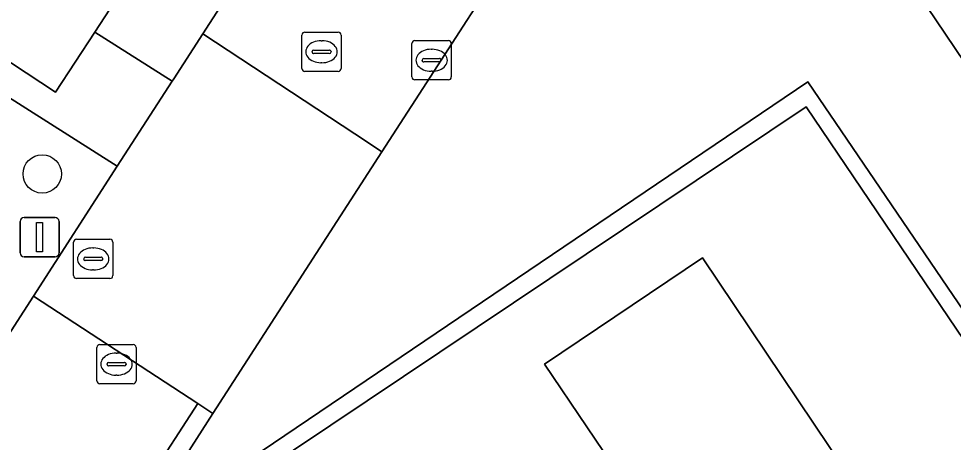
# Model space of a CAD drawing. Extents: x 158793 to 159888, y 384317 to 385256.
# Drawn here: x 158921.4 to 158945.21, y 384684.03 to 384694.82 of the extents above; entities that cross this region are included whole.
import ezdxf

# ---------------------------------------------------------------- set-up
doc = ezdxf.new("R2010")
doc.units = 0
for name, color, linetype in [('IMGEO_Berm_groen', 7, 'Continuous'), ('IMGEO_Boom', 7, 'Continuous'), ('IMGEO_Erf', 7, 'Continuous'), ('IMGEO_Groenvoorziening', 7, 'Continuous'), ('IMGEO_Haag', 7, 'Continuous'), ('IMGEO_Kolk', 7, 'Continuous'), ('IMGEO_Lichtmast', 7, 'Continuous'), ('IMGEO_Pand', 7, 'Continuous'), ('IMGEO_Rijbaan_lokaal_open', 7, 'Continuous'), ('IMGEO_Rioolput', 7, 'Continuous'), ('IMGEO_Voetpad_halfverhard', 7, 'Continuous'), ('IMGEO_Voetpad_open', 7, 'Continuous')]:
    doc.layers.add(name, color=color, linetype=linetype)

msp = doc.modelspace()

# ---------------------------------------------------------------- linework, layer by layer
at = {"layer": 'IMGEO_Berm_groen'}
for points in [[(158927.919, 384697.276), (158925.981, 384698.541), (158923.339, 384694.48), (158925.313, 384693.235), (158925.352, 384693.295), (158926.091, 384694.44)], [(158921.775, 384687.75), (158923.912, 384691.063), (158920.408, 384693.282), (158914.233, 384683.849), (158917.772, 384681.542)]]:
    msp.add_lwpolyline(points, close=True, dxfattribs=at)
at = {"layer": 'IMGEO_Boom'}
msp.add_circle((158922, 384690.869), 0.489, dxfattribs=at)
at = {"layer": 'IMGEO_Erf'}
msp.add_lwpolyline([(158970.042, 384650.292), (158941.462, 384692.581), (158927.478, 384683.208), (158931.293, 384677.308), (158928.892, 384675.59), (158929.234, 384675.051), (158928.67, 384674.688), (158930.599, 384671.589), (158929.431, 384670.782), (158929.615, 384670.527), (158933.026, 384665.451), (158932.663, 384665.215), (158933.428, 384664.074), (158934.085, 384664.494), (158934.527, 384663.737), (158938.467, 384666.472), (158938.773, 384666.087), (158935.034, 384663.418), (158935.39, 384662.897), (158938.577, 384657.798), (158940.832, 384654.504), (158939.596, 384653.583), (158950.919, 384636.829)], dxfattribs=at)
msp.add_lwpolyline([(158947.724, 384673.172), (158949.095, 384671.141), (158948.169, 384670.516), (158948.678, 384669.761), (158945.239, 384667.438), (158944.73, 384668.193), (158940.56, 384665.377), (158938.371, 384668.635), (158934.992, 384666.367), (158932.559, 384669.992), (158930.189, 384673.523), (158933.543, 384675.788), (158931.351, 384679.049), (158936.953, 384682.824), (158934.795, 384686.024), (158938.817, 384688.731), (158942.46, 384683.305), (158940.633, 384682.078), (158943.587, 384677.678), (158946.74, 384679.793), (158950.125, 384674.776)], close=True, dxfattribs=at)
at = {"layer": 'IMGEO_Groenvoorziening'}
for points in [[(158941.388, 384699.818), (158939.315, 384701.171), (158937.66, 384698.642), (158936.004, 384699.719), (158935.092, 384698.307), (158930.652, 384691.431), (158926.349, 384684.767), (158922.173, 384678.234), (158923.46, 384677.404), (158922.205, 384675.583)], [(158922.109, 384671.989), (158924.962, 384667.694), (158929.431, 384670.782), (158930.599, 384671.589), (158928.67, 384674.688), (158928.077, 384675.641), (158930.702, 384677.442), (158927, 384683.401), (158941.507, 384693.215), (158970.058, 384651.22), (158977.555, 384656.193), (158975.853, 384658.793), (158971.165, 384655.643), (158941.388, 384699.818)], [(158970.058, 384651.22), (158941.507, 384693.215), (158927, 384683.401), (158930.702, 384677.442), (158928.077, 384675.641), (158928.67, 384674.688), (158929.234, 384675.051), (158928.892, 384675.59), (158931.293, 384677.308), (158927.478, 384683.208), (158941.462, 384692.581), (158970.042, 384650.292)]]:
    msp.add_lwpolyline(points, dxfattribs=at)
at = {"layer": 'IMGEO_Haag'}
msp.add_lwpolyline([(158970.058, 384651.22), (158941.507, 384693.215), (158927, 384683.401), (158930.702, 384677.442), (158928.077, 384675.641), (158928.67, 384674.688), (158929.234, 384675.051), (158928.892, 384675.59), (158931.293, 384677.308), (158927.478, 384683.208), (158941.462, 384692.581), (158970.042, 384650.292)], dxfattribs=at)
at = {"layer": 'IMGEO_Kolk'}
for p, q in [((158931.419, 384693.339), (158931.419, 384694.191)), ((158931.494, 384694.265), (158932.346, 384694.265)), ((158932.42, 384694.191), (158932.42, 384693.339)), ((158931.907, 384694.045), (158931.932, 384694.045)), ((158931.678, 384693.759), (158931.678, 384693.771)), ((158932.116, 384693.722), (158931.718, 384693.722)), ((158931.721, 384693.808), (158932.119, 384693.808)), ((158932.162, 384693.771), (158932.162, 384693.759)), ((158931.93, 384693.485), (158931.905, 384693.485)), ((158932.346, 384693.265), (158931.494, 384693.265))]:
    msp.add_line(p, q, dxfattribs=at)
for points in [[(158931.419, 384693.339), (158931.419, 384694.191)], [(158931.494, 384694.265), (158932.346, 384694.265)], [(158932.42, 384694.191), (158932.42, 384693.339)], [(158932.346, 384693.265), (158931.494, 384693.265)]]:
    msp.add_lwpolyline(points, dxfattribs=at)
for centre, radius, start, end in [((158931.496, 384694.189), 0.0765, 91.552, 178.448), ((158931.496, 384694.189), 0.0765, 91.552, 178.448), ((158932.344, 384694.189), 0.0765, 1.552, 88.448), ((158932.344, 384694.189), 0.0765, 1.552, 88.448), ((158931.718, 384693.768), 0.0403, 85.8775, 175.7526), ((158931.715, 384693.758), 0.0366, 178.938, 274.7102), ((158932.119, 384693.765), 0.043, 264.8664, 352.4533), ((158932.123, 384693.77), 0.0386, 1.7309, 96.639), ((158931.496, 384693.341), 0.0765, 181.552, 268.448), ((158931.496, 384693.341), 0.0765, 181.552, 268.448), ((158932.344, 384693.341), 0.0765, 271.552, 358.448), ((158932.344, 384693.341), 0.0765, 271.552, 358.448)]:
    msp.add_arc(centre, radius, start, end, dxfattribs=at)
for centre, major_axis, ratio, start_param, end_param in [((158931.906, 384693.765), (-0.387, 0.002), 0.722429, 4.712389, 7.853982), ((158931.931, 384693.765), (-0.39, 0.002), 0.717154, 1.570796, 4.712389)]:
    msp.add_ellipse(centre, major_axis=major_axis, ratio=ratio, start_param=start_param, end_param=end_param, dxfattribs=at)
at = {"layer": 'IMGEO_Lichtmast'}
for p, q in [((158921.439, 384688.857), (158921.439, 384689.657)), ((158921.439, 384689.657), (158921.439, 384688.857)), ((158921.539, 384689.757), (158922.329, 384689.757)), ((158922.329, 384689.757), (158921.539, 384689.757)), ((158922.429, 384689.657), (158922.429, 384688.857)), ((158922.429, 384688.857), (158922.429, 384689.657)), ((158922.329, 384688.757), (158921.539, 384688.757)), ((158921.539, 384688.757), (158922.329, 384688.757))]:
    msp.add_line(p, q, dxfattribs=at)
msp.add_lwpolyline([(158921.859, 384689.632), (158922.009, 384689.632), (158922.009, 384688.882), (158921.859, 384688.882), (158921.859, 384689.632)], dxfattribs=at)
for centre, start, end in [((158921.539, 384689.657), 90, 180), ((158921.539, 384689.657), 90, 180), ((158922.329, 384689.657), 0, 90), ((158922.329, 384689.657), 360, 90), ((158921.539, 384688.857), 180, 270), ((158921.539, 384688.857), 180, 270), ((158922.329, 384688.857), 270, 0), ((158922.329, 384688.857), 270, 0)]:
    msp.add_arc(centre, 0.1, start, end, dxfattribs=at)
at = {"layer": 'IMGEO_Pand'}
msp.add_lwpolyline([(158934.795, 384686.024), (158936.953, 384682.824), (158931.351, 384679.049), (158933.543, 384675.788), (158930.189, 384673.523), (158932.559, 384669.992), (158943.725, 384677.475), (158943.587, 384677.678), (158940.633, 384682.078), (158942.46, 384683.305), (158938.817, 384688.731)], close=True, dxfattribs=at)
at = {"layer": 'IMGEO_Rijbaan_lokaal_open'}
for points in [[(158985.137, 384785.92), (158983.24, 384782.984), (158982.273, 384781.486), (158980.086, 384778.1), (158963.673, 384752.692), (158961.503, 384749.332), (158960.53, 384747.827), (158958.368, 384744.479), (158956.318, 384741.306), (158950.088, 384731.646), (158947.905, 384728.262), (158929.826, 384700.232), (158927.919, 384697.276), (158926.091, 384694.44), (158930.284, 384691.674), (158930.652, 384691.431), (158935.092, 384698.307), (158936.004, 384699.719), (158938.197, 384703.116), (158951.852, 384724.265), (158964.561, 384743.963), (158966.233, 384746.553), (158978.977, 384766.305)], [(158920.897, 384677.203), (158925.966, 384685.017), (158921.775, 384687.75), (158917.772, 384681.542), (158911.358, 384671.629), (158911.309, 384671.553), (158904.546, 384661.066), (158902.408, 384657.762), (158894.078, 384644.875)], [(158922.173, 384678.234), (158926.349, 384684.767), (158925.966, 384685.017), (158920.897, 384677.203)]]:
    msp.add_lwpolyline(points, dxfattribs=at)
msp.add_lwpolyline([(158930.652, 384691.431), (158930.284, 384691.674), (158926.091, 384694.44), (158925.352, 384693.295), (158925.313, 384693.235), (158923.912, 384691.063), (158921.775, 384687.75), (158925.966, 384685.017), (158926.349, 384684.767)], close=True, dxfattribs=at)
at = {"layer": 'IMGEO_Rioolput'}
for p, q in [((158928.615, 384693.556), (158928.615, 384694.408)), ((158928.69, 384694.482), (158929.542, 384694.482)), ((158929.616, 384694.408), (158929.616, 384693.556)), ((158929.103, 384694.262), (158929.128, 384694.262)), ((158928.874, 384693.976), (158928.874, 384693.988)), ((158929.312, 384693.939), (158928.914, 384693.939)), ((158928.917, 384694.025), (158929.315, 384694.025)), ((158929.358, 384693.988), (158929.358, 384693.976)), ((158929.126, 384693.702), (158929.101, 384693.702)), ((158929.542, 384693.482), (158928.69, 384693.482)), ((158922.799, 384688.277), (158922.799, 384689.129)), ((158922.874, 384689.203), (158923.726, 384689.203)), ((158923.8, 384689.129), (158923.8, 384688.277)), ((158923.287, 384688.983), (158923.312, 384688.983)), ((158923.058, 384688.697), (158923.058, 384688.709)), ((158923.496, 384688.66), (158923.098, 384688.66)), ((158923.101, 384688.746), (158923.499, 384688.746)), ((158923.542, 384688.709), (158923.542, 384688.697)), ((158923.31, 384688.423), (158923.285, 384688.423)), ((158923.726, 384688.203), (158922.874, 384688.203)), ((158923.468, 384686.522), (158924.32, 384686.522)), ((158923.393, 384685.596), (158923.393, 384686.448)), ((158923.881, 384686.302), (158923.906, 384686.302)), ((158924.394, 384686.448), (158924.394, 384685.596)), ((158923.652, 384686.016), (158923.652, 384686.028)), ((158923.695, 384686.065), (158924.093, 384686.065)), ((158924.136, 384686.028), (158924.136, 384686.016)), ((158924.09, 384685.979), (158923.692, 384685.979)), ((158924.32, 384685.522), (158923.468, 384685.522)), ((158923.904, 384685.742), (158923.879, 384685.742))]:
    msp.add_line(p, q, dxfattribs=at)
for points in [[(158928.615, 384693.556), (158928.615, 384694.408)], [(158928.69, 384694.482), (158929.542, 384694.482)], [(158929.616, 384694.408), (158929.616, 384693.556)], [(158929.542, 384693.482), (158928.69, 384693.482)], [(158922.799, 384688.277), (158922.799, 384689.129)], [(158922.874, 384689.203), (158923.726, 384689.203)], [(158923.8, 384689.129), (158923.8, 384688.277)], [(158923.726, 384688.203), (158922.874, 384688.203)], [(158923.468, 384686.522), (158924.32, 384686.522)], [(158923.393, 384685.596), (158923.393, 384686.448)], [(158924.394, 384686.448), (158924.394, 384685.596)], [(158924.32, 384685.522), (158923.468, 384685.522)]]:
    msp.add_lwpolyline(points, dxfattribs=at)
for centre, radius, start, end in [((158928.692, 384694.406), 0.0765, 91.552, 178.448), ((158928.692, 384694.406), 0.0765, 91.552, 178.448), ((158929.54, 384694.406), 0.0765, 1.552, 88.448), ((158929.54, 384694.406), 0.0765, 1.552, 88.448), ((158928.914, 384693.985), 0.0403, 85.8775, 175.7526), ((158928.911, 384693.975), 0.0366, 178.938, 274.7102), ((158929.315, 384693.982), 0.043, 264.8664, 352.4533), ((158929.319, 384693.987), 0.0386, 1.7309, 96.639), ((158928.692, 384693.558), 0.0765, 181.552, 268.448), ((158928.692, 384693.558), 0.0765, 181.552, 268.448), ((158929.54, 384693.558), 0.0765, 271.552, 358.448), ((158929.54, 384693.558), 0.0765, 271.552, 358.448), ((158922.876, 384689.127), 0.0765, 91.552, 178.448), ((158922.876, 384689.127), 0.0765, 91.552, 178.448), ((158923.724, 384689.127), 0.0765, 1.552, 88.448), ((158923.724, 384689.127), 0.0765, 1.552, 88.448), ((158923.098, 384688.706), 0.0403, 85.8775, 175.7526), ((158923.095, 384688.696), 0.0366, 178.938, 274.7102), ((158923.499, 384688.703), 0.043, 264.8664, 352.4533), ((158923.503, 384688.708), 0.0386, 1.7309, 96.639), ((158922.876, 384688.279), 0.0765, 181.552, 268.448), ((158922.876, 384688.279), 0.0765, 181.552, 268.448), ((158923.724, 384688.279), 0.0765, 271.552, 358.448), ((158923.724, 384688.279), 0.0765, 271.552, 358.448), ((158923.47, 384686.446), 0.0765, 91.552, 178.448), ((158923.47, 384686.446), 0.0765, 91.552, 178.448), ((158924.318, 384686.446), 0.0765, 1.552, 88.448), ((158924.318, 384686.446), 0.0765, 1.552, 88.448), ((158923.692, 384686.025), 0.0403, 85.8775, 175.7526), ((158923.689, 384686.015), 0.0366, 178.938, 274.7102), ((158924.093, 384686.022), 0.043, 264.8664, 352.4533), ((158924.097, 384686.027), 0.0386, 1.7309, 96.639), ((158923.47, 384685.598), 0.0765, 181.552, 268.448), ((158923.47, 384685.598), 0.0765, 181.552, 268.448), ((158924.318, 384685.598), 0.0765, 271.552, 358.448), ((158924.318, 384685.598), 0.0765, 271.552, 358.448)]:
    msp.add_arc(centre, radius, start, end, dxfattribs=at)
for centre, major_axis, ratio, start_param, end_param in [((158929.102, 384693.982), (-0.387, 0.002), 0.722429, 4.712389, 7.853982), ((158929.127, 384693.982), (-0.39, 0.002), 0.717154, 1.570796, 4.712389), ((158923.286, 384688.703), (-0.387, 0.002), 0.722429, 4.712389, 7.853982), ((158923.311, 384688.703), (-0.39, 0.002), 0.717154, 1.570796, 4.712389), ((158923.88, 384686.022), (-0.387, 0.002), 0.722429, 4.712389, 7.853982), ((158923.905, 384686.022), (-0.39, 0.002), 0.717154, 1.570796, 4.712389)]:
    msp.add_ellipse(centre, major_axis=major_axis, ratio=ratio, start_param=start_param, end_param=end_param, dxfattribs=at)
at = {"layer": 'IMGEO_Voetpad_halfverhard'}
msp.add_lwpolyline([(158942.526, 384699.967), (158942.084, 384700.551), (158938.197, 384703.116), (158936.004, 384699.719), (158937.66, 384698.642), (158939.315, 384701.171), (158941.388, 384699.818), (158971.165, 384655.643), (158975.853, 384658.793), (158977.555, 384656.193), (158977.714, 384655.951), (158978.554, 384656.496), (158978.394, 384656.739), (158976.688, 384659.337), (158990.17, 384668.443), (158988.632, 384670.744), (158987.037, 384669.652), (158988.039, 384668.203), (158971.449, 384657.024), (158953.921, 384683.081), (158955.391, 384684.072), (158953.693, 384686.565), (158952.229, 384685.559)], close=True, dxfattribs=at)
at = {"layer": 'IMGEO_Voetpad_open'}
msp.add_lwpolyline([(158914.233, 384683.849), (158920.408, 384693.282), (158920.837, 384693.937), (158922.343, 384692.949), (158923.339, 384694.48), (158925.981, 384698.541), (158927.919, 384697.276), (158929.826, 384700.232), (158927.819, 384701.473), (158945.951, 384729.508)], dxfattribs=at)
msp.add_lwpolyline([(158925.313, 384693.235), (158923.339, 384694.48), (158922.343, 384692.949), (158920.837, 384693.937), (158920.408, 384693.282), (158923.912, 384691.063)], close=True, dxfattribs=at)

doc.saveas('drawing.dxf')
